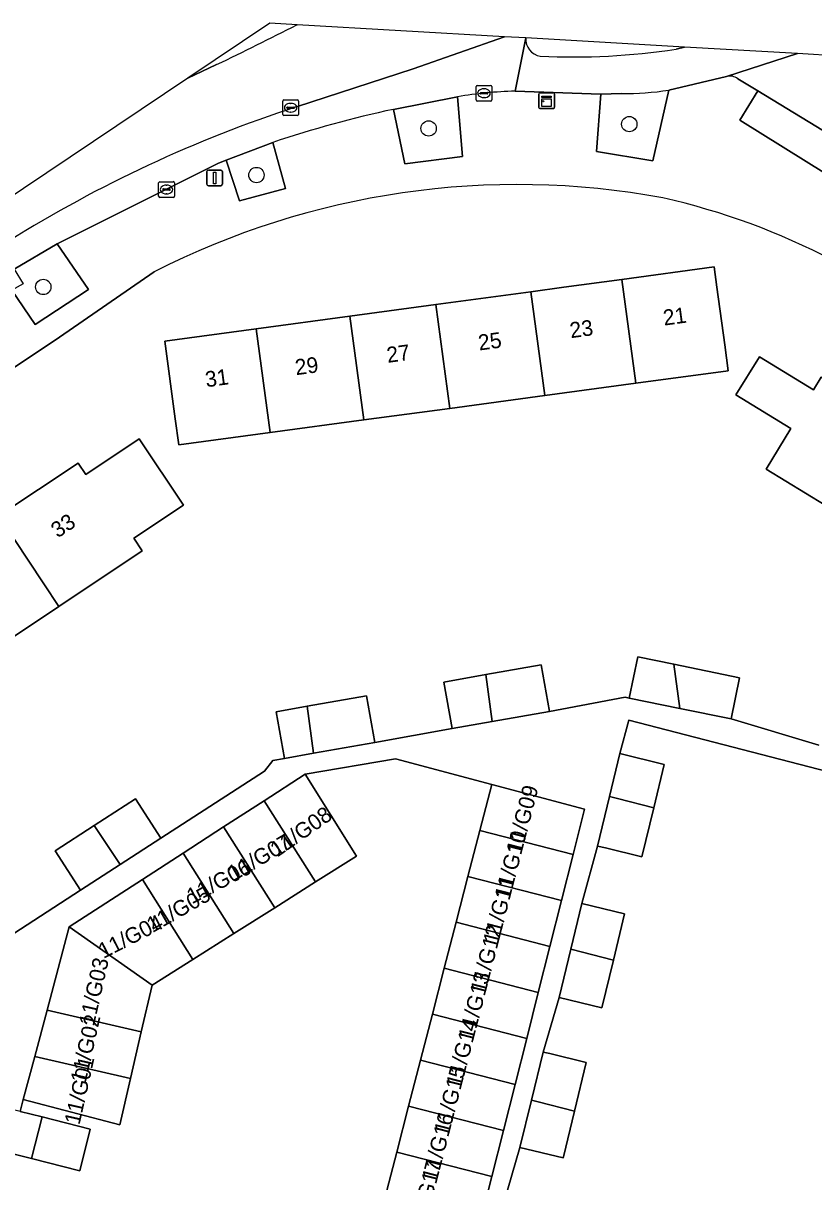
# Model space of a CAD drawing. Extents: x 158352 to 159489, y 383828 to 384603.
# Drawn here: x 159260 to 159310.4, y 384442.9 to 384516.8 of the extents above; entities that cross this region are included whole.
import ezdxf

# ---------------------------------------------------------------- set-up
doc = ezdxf.new("R2010")
doc.units = 0
for name, color, linetype in [('IMGEO_Boom', 7, 'Continuous'), ('IMGEO_Erf', 7, 'Continuous'), ('IMGEO_Fietspad_gesloten', 7, 'Continuous'), ('IMGEO_Groenvoorziening', 7, 'Continuous'), ('IMGEO_Kast', 7, 'Continuous'), ('IMGEO_Kolk', 7, 'Continuous'), ('IMGEO_Lichtmast', 7, 'Continuous'), ('IMGEO_Pand', 7, 'Continuous'), ('IMGEO_Pand_nummerreeks', 7, 'Continuous'), ('IMGEO_Parkeervlak_open', 7, 'Continuous'), ('IMGEO_Rijbaan_lokaal_gesloten', 7, 'Continuous'), ('IMGEO_Rijbaan_lokaal_open', 7, 'Continuous'), ('IMGEO_Rioolput', 7, 'Continuous'), ('IMGEO_Verkeerseiland_groen', 7, 'Continuous'), ('IMGEO_Voetpad_open', 7, 'Continuous')]:
    doc.layers.add(name, color=color, linetype=linetype)

msp = doc.modelspace()

# ---------------------------------------------------------------- linework, layer by layer
at = {"layer": 'IMGEO_Boom'}
for centre in [(159285.811, 384510.127), (159298.598, 384510.403), (159274.84, 384507.157), (159261.255, 384500.017)]:
    msp.add_circle(centre, 0.489, dxfattribs=at)
at = {"layer": 'IMGEO_Erf'}
for points in [[(159268.325, 384500.974), (159262.289, 384496.827), (159185.683, 384445.562)], [(159312.326, 384485.331), (159307.314, 384488.407), (159308.9, 384490.991), (159305.397, 384493.141), (159306.887, 384495.568), (159310.327, 384493.457), (159310.817, 384494.255)], [(159258.41, 384485.413), (159263.479, 384488.787), (159263.958, 384488.068), (159267.372, 384490.34), (159270.193, 384486.102), (159267.025, 384483.993), (159267.561, 384483.189), (159262.245, 384479.65), (159257.361, 384476.398)], [(159258.959, 384458.512), (159263.619, 384461.559), (159262.003, 384464.058), (159264.5, 384465.672), (159267.128, 384467.37), (159268.743, 384464.872), (159275.355, 384469.149), (159275.887, 384469.823), (159276.621, 384469.953), (159276.096, 384472.925), (159278.073, 384473.274), (159281.855, 384473.942), (159282.38, 384470.969), (159287.313, 384471.853), (159286.789, 384474.825), (159289.449, 384475.295), (159292.982, 384475.919), (159293.506, 384472.946), (159298.336, 384473.849), (159298.594, 384473.796), (159299.133, 384476.427), (159301.44, 384475.955), (159305.625, 384475.097), (159305.086, 384472.466), (159310.669, 384470.806)], [(159319.093, 384467.083), (159298.577, 384472.396), (159297.995, 384470.257), (159300.827, 384469.571), (159300.159, 384466.809), (159299.402, 384463.678), (159297.078, 384464.24), (159296.572, 384464.362), (159295.568, 384460.699), (159298.301, 384460.038), (159297.586, 384457.079), (159296.853, 384454.046), (159294.119, 384454.706), (159293.104, 384451.226), (159293.528, 384451.123), (159295.855, 384450.56), (159295.104, 384447.451), (159294.399, 384444.537), (159294.383, 384444.469), (159291.631, 384445.135), (159290.613, 384441.62)], [(159286.806, 384456.568), (159287.562, 384459.499), (159288.318, 384462.43), (159289.074, 384465.361), (159289.83, 384468.292), (159283.689, 384469.929), (159277.946, 384468.945), (159281.21, 384463.722), (159278.605, 384462.076), (159276, 384460.43), (159273.395, 384458.784), (159270.79, 384457.138), (159268.185, 384455.492), (159267.502, 384452.52), (159266.819, 384449.548), (159266.137, 384446.577), (159259.977, 384448.195), (159259.773, 384447.442), (159261.179, 384447.087), (159264.248, 384446.312), (159263.577, 384443.657), (159260.493, 384444.437), (159257.857, 384445.104)], [(159317.223, 384424.486), (159287.068, 384432.269), (159287.584, 384434.317), (159281.514, 384436.052), (159282.27, 384438.983), (159283.026, 384441.914), (159283.782, 384444.845), (159284.538, 384447.775), (159285.294, 384450.706), (159286.05, 384453.637), (159286.806, 384456.568)]]:
    msp.add_lwpolyline(points, dxfattribs=at)
msp.add_lwpolyline([(159281.684, 384491.534), (159275.718, 384490.73), (159269.886, 384489.943), (159269.661, 384491.614), (159268.992, 384496.569), (159274.824, 384497.356), (159280.791, 384498.161), (159286.268, 384498.899), (159292.323, 384499.716), (159294.428, 384500), (159298.131, 384500.499), (159304.007, 384501.292), (159304.181, 384500), (159304.676, 384496.337), (159304.901, 384494.666), (159299.024, 384493.873), (159293.216, 384493.09), (159287.161, 384492.273)], close=True, dxfattribs=at)
for centre, radius, start, end in [((159291.462, 384455.76), 50.79, 79.47119, 117.10016), ((159291.13, 384462.859), 43.901, 62.23276, 77.35182)]:
    msp.add_arc(centre, radius, start, end, dxfattribs=at)
at = {"layer": 'IMGEO_Fietspad_gesloten'}
for points in [[(159292, 384515.9), (159292, 384515.9), (159291.324, 384512.514), (159296.781, 384512.323), (159298.109, 384512.352)], [(159301.114, 384512.572), (159304.791, 384513.43), (159309.315, 384514.9), (159309.316, 384514.9), (159302.108, 384515.316), (159302.107, 384515.316), (159301.576, 384515.18)]]:
    msp.add_lwpolyline(points, dxfattribs=at)
for centre, radius, start, end in [((159293.085, 384515.816), 1.088, 175.6123, 261.66825), ((159295.065, 384557.937), 43.25, 267.16638, 278.65821), ((159298.281, 384530.638), 18.286, 269.46156, 278.9129)]:
    msp.add_arc(centre, radius, start, end, dxfattribs=at)
at = {"layer": 'IMGEO_Groenvoorziening'}
for points in [[(159283.578, 384511.346), (159284.303, 384507.881), (159287.959, 384508.34), (159287.655, 384512.149)], [(159272.91, 384508.113), (159273.761, 384505.512), (159276.693, 384506.289), (159275.886, 384509.237)], [(159259.971, 384500.228), (159259.253, 384499.811), (159260.745, 384497.614), (159264.139, 384499.856), (159262.129, 384502.762), (159259.402, 384501.155)]]:
    msp.add_lwpolyline(points, close=True, dxfattribs=at)
msp.add_lwpolyline([(159298.109, 384512.352), (159296.781, 384512.323), (159296.512, 384508.657), (159300.1, 384508.056), (159301.114, 384512.572)], dxfattribs=at)
msp.add_arc((159298.281, 384530.638), 18.286, 269.46156, 278.9129, dxfattribs=at)
at = {"layer": 'IMGEO_Kast'}
for p, q in [((159292.833, 384511.471), (159292.833, 384512.312)), ((159292.833, 384512.312), (159292.833, 384511.471)), ((159292.908, 384512.396), (159293.749, 384512.396)), ((159293.749, 384512.396), (159292.908, 384512.396)), ((159293.833, 384512.321), (159293.833, 384511.48)), ((159293.833, 384511.48), (159293.833, 384512.321)), ((159293.758, 384511.396), (159292.917, 384511.396)), ((159292.917, 384511.396), (159293.758, 384511.396))]:
    msp.add_line(p, q, dxfattribs=at)
for points in [[(159293.028, 384512.186), (159293.628, 384512.186), (159293.628, 384512.101), (159293.028, 384512.101), (159293.028, 384512.186)], [(159293.028, 384512.011), (159293.628, 384512.011), (159293.628, 384511.522), (159293.028, 384511.522), (159293.028, 384512.011)]]:
    msp.add_lwpolyline(points, dxfattribs=at)
msp.add_circle((159293.112, 384511.86), 0.0377, dxfattribs=at)
for centre, start, end in [((159292.911, 384512.318), 92.4484, 184.28452), ((159292.911, 384512.318), 92.4484, 184.28452), ((159293.755, 384512.318), 2.4484, 94.28452), ((159293.755, 384512.318), 2.4484, 94.28452), ((159292.911, 384511.474), 182.4484, 274.28452), ((159292.911, 384511.474), 182.4484, 274.28452), ((159293.755, 384511.474), 272.4484, 4.28452), ((159293.755, 384511.474), 272.4484, 4.28452)]:
    msp.add_arc(centre, 0.0779, start, end, dxfattribs=at)
at = {"layer": 'IMGEO_Kolk'}
for p, q in [((159288.835, 384511.949), (159288.835, 384512.801)), ((159288.91, 384512.875), (159289.762, 384512.875)), ((159289.836, 384512.801), (159289.836, 384511.949)), ((159289.094, 384512.369), (159289.094, 384512.381)), ((159289.532, 384512.332), (159289.134, 384512.332)), ((159289.137, 384512.418), (159289.535, 384512.418)), ((159289.346, 384512.095), (159289.321, 384512.095)), ((159289.323, 384512.655), (159289.348, 384512.655)), ((159289.578, 384512.381), (159289.578, 384512.369)), ((159289.762, 384511.875), (159288.91, 384511.875)), ((159268.606, 384505.807), (159268.606, 384506.659)), ((159268.681, 384506.733), (159269.533, 384506.733)), ((159268.865, 384506.227), (159268.865, 384506.239)), ((159269.303, 384506.19), (159268.905, 384506.19)), ((159268.908, 384506.276), (159269.306, 384506.276)), ((159269.094, 384506.513), (159269.119, 384506.513)), ((159269.349, 384506.239), (159269.349, 384506.227)), ((159269.607, 384506.659), (159269.607, 384505.807)), ((159269.533, 384505.733), (159268.681, 384505.733)), ((159269.117, 384505.953), (159269.092, 384505.953))]:
    msp.add_line(p, q, dxfattribs=at)
for points in [[(159288.835, 384511.949), (159288.835, 384512.801)], [(159288.91, 384512.875), (159289.762, 384512.875)], [(159289.836, 384512.801), (159289.836, 384511.949)], [(159289.762, 384511.875), (159288.91, 384511.875)], [(159268.606, 384505.807), (159268.606, 384506.659)], [(159268.681, 384506.733), (159269.533, 384506.733)], [(159269.607, 384506.659), (159269.607, 384505.807)], [(159269.533, 384505.733), (159268.681, 384505.733)]]:
    msp.add_lwpolyline(points, dxfattribs=at)
for centre, radius, start, end in [((159288.912, 384512.799), 0.0765, 91.55205, 178.44795), ((159288.912, 384512.799), 0.0765, 91.55205, 178.44795), ((159289.76, 384512.799), 0.0765, 1.55205, 88.44795), ((159289.76, 384512.799), 0.0765, 1.55205, 88.44795), ((159289.134, 384512.378), 0.0403, 85.87752, 175.75265), ((159289.131, 384512.368), 0.0366, 178.93798, 274.71019), ((159289.535, 384512.375), 0.043, 264.86636, 352.45326), ((159289.539, 384512.38), 0.0386, 1.73085, 96.63898), ((159288.912, 384511.951), 0.0765, 181.55205, 268.44795), ((159288.912, 384511.951), 0.0765, 181.55205, 268.44795), ((159289.76, 384511.951), 0.0765, 271.55205, 358.44795), ((159289.76, 384511.951), 0.0765, 271.55205, 358.44795), ((159268.683, 384506.657), 0.0765, 91.55205, 178.44795), ((159268.683, 384506.657), 0.0765, 91.55205, 178.44795), ((159268.905, 384506.236), 0.0403, 85.87752, 175.75265), ((159268.902, 384506.226), 0.0366, 178.93798, 274.71019), ((159269.306, 384506.233), 0.043, 264.86636, 352.45326), ((159269.31, 384506.238), 0.0386, 1.73085, 96.63898), ((159269.531, 384506.657), 0.0765, 1.55205, 88.44795), ((159269.531, 384506.657), 0.0765, 1.55205, 88.44795), ((159268.683, 384505.809), 0.0765, 181.55205, 268.44795), ((159268.683, 384505.809), 0.0765, 181.55205, 268.44795), ((159269.531, 384505.809), 0.0765, 271.55205, 358.44795), ((159269.531, 384505.809), 0.0765, 271.55205, 358.44795)]:
    msp.add_arc(centre, radius, start, end, dxfattribs=at)
for centre, major_axis, ratio, start_param, end_param in [((159289.322, 384512.375), (-0.387, 0.002), 0.722429, 4.712389, 7.853982), ((159289.347, 384512.375), (-0.39, 0.002), 0.717154, 1.570796, 4.712389), ((159269.093, 384506.233), (-0.387, 0.002), 0.722429, 4.712389, 7.853982), ((159269.118, 384506.233), (-0.39, 0.002), 0.717154, 1.570796, 4.712389)]:
    msp.add_ellipse(centre, major_axis=major_axis, ratio=ratio, start_param=start_param, end_param=end_param, dxfattribs=at)
at = {"layer": 'IMGEO_Lichtmast'}
for p, q in [((159271.677, 384506.572), (159271.677, 384507.372)), ((159271.677, 384507.372), (159271.677, 384506.572)), ((159271.777, 384507.472), (159272.567, 384507.472)), ((159272.567, 384507.472), (159271.777, 384507.472)), ((159272.667, 384507.372), (159272.667, 384506.572)), ((159272.667, 384506.572), (159272.667, 384507.372)), ((159272.567, 384506.472), (159271.777, 384506.472)), ((159271.777, 384506.472), (159272.567, 384506.472))]:
    msp.add_line(p, q, dxfattribs=at)
msp.add_lwpolyline([(159272.097, 384507.347), (159272.247, 384507.347), (159272.247, 384506.597), (159272.097, 384506.597), (159272.097, 384507.347)], dxfattribs=at)
for centre, start, end in [((159271.777, 384507.372), 90, 180), ((159271.777, 384507.372), 90, 180), ((159272.567, 384507.372), 0, 90), ((159272.567, 384507.372), 360, 90), ((159271.777, 384506.572), 180, 270), ((159271.777, 384506.572), 180, 270), ((159272.567, 384506.572), 270, 0), ((159272.567, 384506.572), 270, 0)]:
    msp.add_arc(centre, 0.1, start, end, dxfattribs=at)
at = {"layer": 'IMGEO_Pand'}
for points in [[(159299.024, 384493.873), (159304.901, 384494.666), (159304.676, 384496.337), (159304.181, 384500), (159304.007, 384501.292), (159298.131, 384500.499)], [(159299.024, 384493.873), (159298.131, 384500.499), (159294.428, 384500), (159292.323, 384499.716), (159293.216, 384493.09)], [(159287.161, 384492.273), (159293.216, 384493.09), (159292.323, 384499.716), (159286.268, 384498.899)], [(159281.684, 384491.534), (159287.161, 384492.273), (159286.268, 384498.899), (159280.791, 384498.161)], [(159281.684, 384491.534), (159280.791, 384498.161), (159274.824, 384497.356), (159275.718, 384490.73)], [(159274.824, 384497.356), (159268.992, 384496.569), (159269.661, 384491.614), (159269.886, 384489.943), (159275.718, 384490.73)], [(159315.892, 384491.14), (159310.817, 384494.255), (159310.327, 384493.457), (159306.887, 384495.568), (159305.397, 384493.141), (159308.9, 384490.991), (159307.314, 384488.407), (159312.326, 384485.331)], [(159262.245, 384479.65), (159267.561, 384483.189), (159267.025, 384483.993), (159270.193, 384486.102), (159267.372, 384490.34), (159263.958, 384488.068), (159263.479, 384488.787), (159258.41, 384485.413)], [(159262.245, 384479.65), (159258.41, 384485.413), (159253.525, 384482.161), (159257.361, 384476.398)], [(159289.853, 384472.302), (159293.506, 384472.946), (159292.982, 384475.919), (159289.449, 384475.295)], [(159301.44, 384475.955), (159299.133, 384476.427), (159298.594, 384473.796), (159301.82, 384473.135)], [(159301.44, 384475.955), (159301.82, 384473.135), (159305.086, 384472.466), (159305.625, 384475.097)], [(159289.449, 384475.295), (159286.789, 384474.825), (159287.313, 384471.853), (159289.853, 384472.302)], [(159278.477, 384470.281), (159282.38, 384470.969), (159281.855, 384473.942), (159278.073, 384473.274)], [(159278.477, 384470.281), (159278.073, 384473.274), (159276.096, 384472.925), (159276.621, 384469.953)], [(159297.995, 384470.257), (159297.337, 384467.533), (159297.843, 384467.403), (159300.159, 384466.809), (159300.827, 384469.571)], [(159275.333, 384467.254), (159278.605, 384462.076), (159281.21, 384463.722), (159277.946, 384468.945)], [(159289.074, 384465.361), (159295.015, 384463.829), (159295.742, 384466.716), (159289.83, 384468.292)], [(159264.5, 384465.672), (159266.149, 384463.195), (159268.743, 384464.872), (159267.128, 384467.37)], [(159272.746, 384465.58), (159276, 384460.43), (159278.605, 384462.076), (159275.333, 384467.254)], [(159300.159, 384466.809), (159297.843, 384467.403), (159297.337, 384467.533), (159296.572, 384464.362), (159297.078, 384464.24), (159299.402, 384463.678)], [(159266.149, 384463.195), (159264.5, 384465.672), (159262.003, 384464.058), (159263.619, 384461.559)], [(159272.746, 384465.58), (159270.159, 384463.906), (159273.395, 384458.784), (159276, 384460.43)], [(159288.318, 384462.43), (159294.276, 384460.893), (159295.015, 384463.829), (159289.074, 384465.361)], [(159273.395, 384458.784), (159270.159, 384463.906), (159267.572, 384462.232), (159270.79, 384457.138)], [(159262.901, 384459.209), (159268.185, 384455.492), (159270.79, 384457.138), (159267.572, 384462.232)], [(159288.318, 384462.43), (159287.562, 384459.499), (159293.537, 384457.958), (159294.276, 384460.893)], [(159295.568, 384460.699), (159294.862, 384457.777), (159297.586, 384457.079), (159298.301, 384460.038)], [(159286.806, 384456.568), (159292.798, 384455.023), (159293.537, 384457.958), (159287.562, 384459.499)], [(159262.901, 384459.209), (159261.492, 384453.901), (159267.502, 384452.52), (159268.185, 384455.492)], [(159297.586, 384457.079), (159294.862, 384457.777), (159294.119, 384454.706), (159296.853, 384454.046)], [(159292.058, 384452.087), (159292.798, 384455.023), (159286.806, 384456.568), (159286.05, 384453.637)], [(159266.819, 384449.548), (159267.502, 384452.52), (159261.492, 384453.901), (159260.709, 384450.952)], [(159292.058, 384452.087), (159286.05, 384453.637), (159285.294, 384450.706), (159291.319, 384449.152)], [(159266.819, 384449.548), (159260.709, 384450.952), (159259.977, 384448.195), (159266.137, 384446.577)], [(159291.319, 384449.152), (159285.294, 384450.706), (159284.538, 384447.775), (159290.58, 384446.217)], [(159293.104, 384451.226), (159292.361, 384448.154), (159292.784, 384448.046), (159295.104, 384447.451), (159295.855, 384450.56), (159293.528, 384451.123)], [(159261.179, 384447.087), (159259.773, 384447.442), (159258.527, 384447.757), (159257.857, 384445.104), (159260.493, 384444.437)], [(159289.841, 384443.282), (159290.58, 384446.217), (159284.538, 384447.775), (159283.782, 384444.845)], [(159295.104, 384447.451), (159292.784, 384448.046), (159292.361, 384448.154), (159291.631, 384445.135), (159294.383, 384444.469), (159294.399, 384444.537)], [(159261.179, 384447.087), (159260.493, 384444.437), (159263.577, 384443.657), (159264.248, 384446.312)], [(159283.026, 384441.914), (159289.102, 384440.346), (159289.841, 384443.282), (159283.782, 384444.845)]]:
    msp.add_lwpolyline(points, close=True, dxfattribs=at)
at = {"layer": 'IMGEO_Parkeervlak_open'}
msp.add_lwpolyline([(159306.795, 384512.532), (159305.635, 384510.651), (159311.171, 384507.222), (159312.329, 384509.138)], close=True, dxfattribs=at)
at = {"layer": 'IMGEO_Rijbaan_lokaal_gesloten'}
for points in [[(159277.425, 384516.741), (159275.686, 384516.841), (159270.461, 384513.33), (159270.464, 384513.332), (159272.301, 384514.204)], [(159291.324, 384512.514), (159292, 384515.9), (159290.652, 384515.977), (159290.651, 384515.977), (159284.816, 384513.92), (159277.38, 384511.501)], [(159283.578, 384511.346), (159287.655, 384512.149)], [(159181.744, 384453.727), (159181.744, 384453.727), (159182.604, 384452.472), (159182.808, 384452.608), (159200.323, 384464.315), (159200.633, 384464.522), (159204.819, 384467.326), (159218.156, 384476.224), (159222.874, 384479.173), (159255.868, 384499.042), (159259.402, 384501.155), (159262.129, 384502.762), (159272.419, 384507.908), (159272.91, 384508.113), (159275.886, 384509.237)]]:
    msp.add_lwpolyline(points, dxfattribs=at)
for centre, radius, start, end in [((159179.674, 384707.759), 214.577, 295.57366, 297.09887), ((159175.471, 384716.26), 224.059, 297.06562, 297.0671), ((159292.35, 384483.581), 28.951, 92.03023, 99.3322), ((159303.129, 384432.443), 83.146, 108.04043, 122.01355), ((159298.237, 384442.801), 70.095, 102.07112, 108.59411)]:
    msp.add_arc(centre, radius, start, end, dxfattribs=at)
at = {"layer": 'IMGEO_Rijbaan_lokaal_open'}
for points in [[(159277.38, 384511.501), (159284.816, 384513.92), (159290.651, 384515.977), (159290.652, 384515.977), (159277.425, 384516.741)], [(159272.301, 384514.204), (159270.464, 384513.332), (159270.461, 384513.33), (159218.023, 384478.101)], [(159309.316, 384514.9), (159309.315, 384514.9), (159304.791, 384513.43)], [(159305.518, 384513.291), (159306.795, 384512.532), (159312.329, 384509.138), (159313.877, 384508.24), (159316.31, 384512.168), (159312.006, 384514.745), (159312.006, 384514.745), (159309.316, 384514.9)]]:
    msp.add_lwpolyline(points, dxfattribs=at)
for centre, radius, start, end in [((159179.674, 384707.759), 214.577, 295.57366, 297.09887), ((159175.471, 384716.26), 224.059, 297.06562, 297.0671), ((159305.025, 384512.684), 0.782, 50.91772, 107.43402), ((159303.129, 384432.443), 83.146, 108.04043, 122.01355)]:
    msp.add_arc(centre, radius, start, end, dxfattribs=at)
at = {"layer": 'IMGEO_Rioolput'}
for p, q in [((159276.516, 384511.022), (159276.516, 384511.874)), ((159276.591, 384511.948), (159277.443, 384511.948)), ((159276.775, 384511.442), (159276.775, 384511.454)), ((159277.213, 384511.405), (159276.815, 384511.405)), ((159276.818, 384511.491), (159277.216, 384511.491)), ((159277.004, 384511.728), (159277.029, 384511.728)), ((159277.259, 384511.454), (159277.259, 384511.442)), ((159277.517, 384511.874), (159277.517, 384511.022)), ((159277.443, 384510.948), (159276.591, 384510.948)), ((159277.027, 384511.168), (159277.002, 384511.168))]:
    msp.add_line(p, q, dxfattribs=at)
for points in [[(159276.516, 384511.022), (159276.516, 384511.874)], [(159276.591, 384511.948), (159277.443, 384511.948)], [(159277.517, 384511.874), (159277.517, 384511.022)], [(159277.443, 384510.948), (159276.591, 384510.948)]]:
    msp.add_lwpolyline(points, dxfattribs=at)
for centre, radius, start, end in [((159276.593, 384511.872), 0.0765, 91.55205, 178.44795), ((159276.593, 384511.872), 0.0765, 91.55205, 178.44795), ((159276.815, 384511.451), 0.0403, 85.87752, 175.75265), ((159276.812, 384511.441), 0.0366, 178.93798, 274.71019), ((159277.216, 384511.448), 0.043, 264.86636, 352.45326), ((159277.22, 384511.453), 0.0386, 1.73085, 96.63898), ((159277.441, 384511.872), 0.0765, 1.55205, 88.44795), ((159277.441, 384511.872), 0.0765, 1.55205, 88.44795), ((159276.593, 384511.024), 0.0765, 181.55205, 268.44795), ((159276.593, 384511.024), 0.0765, 181.55205, 268.44795), ((159277.441, 384511.024), 0.0765, 271.55205, 358.44795), ((159277.441, 384511.024), 0.0765, 271.55205, 358.44795)]:
    msp.add_arc(centre, radius, start, end, dxfattribs=at)
for centre, major_axis, ratio, start_param, end_param in [((159277.003, 384511.448), (-0.387, 0.002), 0.722429, 4.712389, 7.853982), ((159277.028, 384511.448), (-0.39, 0.002), 0.717154, 1.570796, 4.712389)]:
    msp.add_ellipse(centre, major_axis=major_axis, ratio=ratio, start_param=start_param, end_param=end_param, dxfattribs=at)
at = {"layer": 'IMGEO_Verkeerseiland_groen'}
for points in [[(159302.108, 384515.316), (159292, 384515.9)], [(159301.576, 384515.18), (159302.107, 384515.316), (159302.108, 384515.316)]]:
    msp.add_lwpolyline(points, dxfattribs=at)
for centre, radius, start, end in [((159293.085, 384515.816), 1.088, 175.6123, 261.66825), ((159295.065, 384557.937), 43.25, 267.16638, 278.65821)]:
    msp.add_arc(centre, radius, start, end, dxfattribs=at)
at = {"layer": 'IMGEO_Voetpad_open'}
for points in [[(159304.791, 384513.43), (159301.114, 384512.572), (159300.1, 384508.056), (159296.512, 384508.657), (159296.781, 384512.323), (159291.324, 384512.514)], [(159317.159, 384504.484), (159317.107, 384504.517), (159316.07, 384502.704), (159312.647, 384504.563), (159314.388, 384507.902), (159313.877, 384508.24), (159312.329, 384509.138), (159311.171, 384507.222), (159305.635, 384510.651), (159306.795, 384512.532), (159305.518, 384513.291)], [(159287.655, 384512.149), (159287.959, 384508.34), (159284.303, 384507.881), (159283.578, 384511.346)], [(159275.886, 384509.237), (159276.693, 384506.289), (159273.761, 384505.512), (159272.91, 384508.113), (159272.419, 384507.908), (159262.129, 384502.762), (159264.139, 384499.856), (159260.745, 384497.614), (159259.253, 384499.811), (159256.497, 384498.141), (159255.868, 384499.042)], [(159262.289, 384496.827), (159268.325, 384500.974)], [(159182.539, 384444.737), (159184.029, 384444.457), (159185.683, 384445.562), (159262.289, 384496.827)], [(159310.669, 384470.806), (159305.086, 384472.466), (159301.82, 384473.135), (159298.594, 384473.796), (159298.336, 384473.849), (159293.506, 384472.946), (159289.853, 384472.302), (159287.313, 384471.853), (159282.38, 384470.969), (159278.477, 384470.281), (159276.621, 384469.953), (159275.887, 384469.823), (159275.355, 384469.149), (159268.743, 384464.872), (159266.149, 384463.195), (159263.619, 384461.559), (159258.959, 384458.512)], [(159311.279, 384427.784), (159309.159, 384428.327), (159288.635, 384433.584), (159289.122, 384435.453), (159289.867, 384438.531), (159290.613, 384441.62), (159291.631, 384445.135), (159292.361, 384448.154), (159293.104, 384451.226), (159294.119, 384454.706), (159294.862, 384457.777), (159295.568, 384460.699), (159296.572, 384464.362), (159297.337, 384467.533), (159297.995, 384470.257), (159298.577, 384472.396), (159319.093, 384467.083)], [(159259.773, 384447.442), (159259.977, 384448.195), (159260.709, 384450.952), (159261.492, 384453.901), (159262.901, 384459.209), (159267.572, 384462.232), (159270.159, 384463.906), (159272.746, 384465.58), (159275.333, 384467.254), (159277.946, 384468.945), (159283.689, 384469.929), (159289.83, 384468.292), (159295.742, 384466.716), (159295.015, 384463.829), (159294.276, 384460.893), (159293.537, 384457.958), (159292.798, 384455.023), (159292.058, 384452.087), (159291.319, 384449.152), (159290.58, 384446.217), (159289.841, 384443.282), (159289.102, 384440.346)]]:
    msp.add_lwpolyline(points, dxfattribs=at)
for centre, radius, start, end in [((159305.025, 384512.684), 0.782, 50.91772, 107.43402), ((159292.35, 384483.581), 28.951, 92.03023, 99.3322), ((159298.237, 384442.801), 70.095, 102.07112, 108.59411), ((159291.462, 384455.76), 50.79, 79.47119, 117.10016), ((159291.13, 384462.859), 43.901, 62.23276, 77.35182)]:
    msp.add_arc(centre, radius, start, end, dxfattribs=at)

# ---------------------------------------------------------------- texts
at = {"layer": 'IMGEO_Pand_nummerreeks'}
for s, rotation, p in [('21', 7.68212, (159300.82, 384497.552)), ('23', 7.68212, (159294.872, 384496.75)), ('25', 7.68212, (159289.037, 384495.963)), ('27', 7.68212, (159283.201, 384495.176)), ('29', 7.68212, (159277.365, 384494.389)), ('31', 7.68212, (159271.642, 384493.617)), ('33', 33.65183, (159262.17, 384483.975)), ('11/G09', 75.53583, (159291.722, 384463.837)), ('11/G08', 35.03375, (159276.16, 384463.619)), ('11/G07', 30.33415, (159273.387, 384462.102)), ('11/G10', 75.53583, (159290.974, 384460.933)), ('11/G06', 27.76891, (159270.729, 384460.643)), ('11/G05', 29.65325, (159268.21, 384458.807)), ('11/G11', 75.53583, (159290.227, 384458.039)), ('11/G04', 27.18513, (159265.087, 384457.158)), ('11/G12', 75.53583, (159289.425, 384454.928)), ('11/G03', 77.37956, (159264.478, 384452.829)), ('11/G13', 75.53583, (159288.653, 384451.936)), ('11/G02', 77.37956, (159263.949, 384449.2)), ('11/G14', 75.53583, (159287.879, 384448.938)), ('11/G01', 77.37956, (159263.56, 384446.544)), ('11/G15', 75.53583, (159287.106, 384445.941)), ('11/G16', 75.53583, (159286.333, 384442.943)), ('11/G17', 75.53583, (159285.559, 384439.945))]:
    msp.add_text(s, height=1, rotation=rotation, dxfattribs=at).set_placement(p)

doc.saveas('drawing.dxf')
